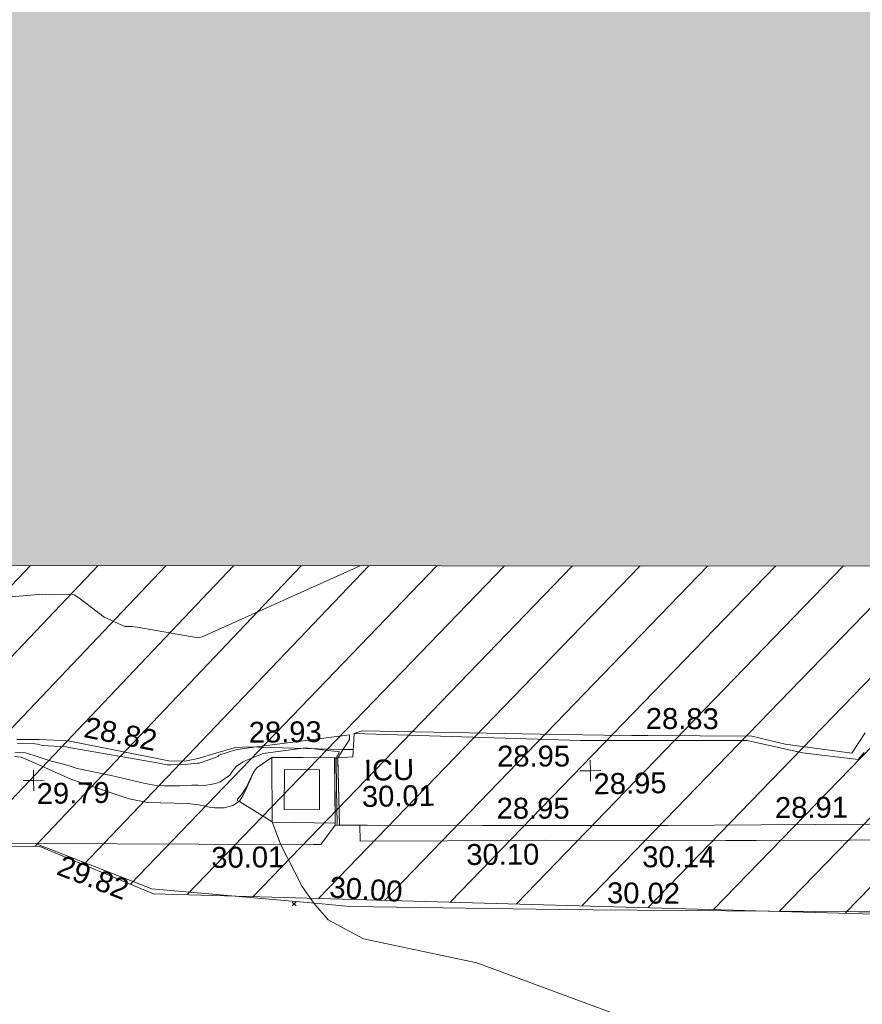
# Model space of a CAD drawing. Header units: millimetres. Extents: x -287732 to 520720, y -88450 to 287754.
# Tile 258 of 383: x 45609 to 60739, y 121378 to 139054. Entities that reach past the tile are written whole.
import ezdxf

# ---------------------------------------------------------------- set-up
doc = ezdxf.new("R2010")
doc.units = ezdxf.units.MM
doc.linetypes.add('IMPORT-HIDDEN2 _3_', pattern=[4762.5, 3175, -1587.5])
doc.linetypes.add('IMPORT-UG_ELEC_STREET LIGHTING_QLB2 _2_', pattern=[2700, 1500, -300.0000000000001, 0, -250, 150, -300.0000000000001, 0, -200])
for name, color, linetype, lineweight, true_color in [('00_UAV_CONCRETE', 9, 'Continuous', 9, 0x808080), ('00_UAV_FENCE', 7, 'Continuous', 9, 0x264c2f), ('00_UAV_LEVEL_SPOT', 7, 'Continuous', 9, 0x666666), ('00_UAV_SERV_IC', 5, 'Continuous', 9, 0x0000ff), ('00_UAV_SLOPE_BOTTOM', 30, 'Continuous', 9, 0xff7f00), ('00_UAV_SLOPE_TOP', 40, 'Continuous', 9, 0xffbf00), ('00_UAV_WALL', 7, 'Continuous', 9, 0x7c00a5), ('00_UAV_WALL_RETAINING', 7, 'Continuous', 9, 0x7c00a5), ('01_DTM_CONTOUR_MJR', 7, 'Continuous', 9, 0x7f3f00), ('01_DTM_CONTOUR_MNR', 7, 'Continuous', 9, 0xa5a552), ('12333-PUM-2D-U-0001-C01 - Rev2_REVIT IMPORT_dwg', 7, 'Continuous', 9, 0x767676), ('A_RHA_Line', 7, 'Continuous', 9, 0x00a600), ('PUM-CHAMBER EXTENTS', 6, 'IMPORT-HIDDEN2 _3_', 9, 0xff00ff), ('PUM-UNABLE TO SURVEY', 190, 'Continuous', 9, 0x7f00ff)]:
    doc.layers.add(name, color=color, linetype=linetype, lineweight=lineweight, true_color=true_color)
for name, color, linetype, lineweight in [('00_UAV_SURFACE', 7, 'Continuous', 9), ('A_RHA_Detail', 7, 'Continuous', 9), ('GEN-TEXT', 7, 'Continuous', 9)]:
    doc.layers.add(name, color=color, linetype=linetype, lineweight=lineweight)
doc.styles.add('Swis721 Lt BT_2', font='swissl.ttf', dxfattribs={"height": 375})

# ---------------------------------------------------------------- blocks, each defined once
blk = doc.blocks.new('12333-PUM-2D-U-0001-C01 - Rev2_REVIT IMPORT_dwg_UAV-2077255-Site Location Plan Proposed')
at = {"layer": '00_UAV_LEVEL_SPOT', "color": 254, "true_color": 0xcccccc, "flags": 128}
for points in [[(500.0000000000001, 0), (0, 0), (0, 500.0000000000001)], [(0, -500.0000000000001), (0, 0), (-500.0000000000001, 0)]]:
    blk.add_lwpolyline(points, dxfattribs=at)
blk = doc.blocks.new('12333-PUM-2D-U-0001-C01 - Rev2_REVIT IMPORT_dwg_MGS62954_T2_Galway_ITM_3d_Rev1-2077680-Site Location Plan Proposed')
at = {"layer": '00_UAV_CONCRETE', "color": 254, "true_color": 0xcccccc}
blk.add_line((533955477.7158691, 725679103.3780035), (533955469.7021182, 725680312.7735603), dxfattribs=at)
at = {"layer": '00_UAV_CONCRETE', "color": 254, "true_color": 0xcccccc, "flags": 128}
for points in [[(533954286.4255, 725680335.3565001), (533954268.4254999, 725679175.3565), (533955402.7435112, 725679137.2636293)], [(533950007.0885, 725678867.2965002), (533952947.4254999, 725678806.3565003), (533955001.905533, 725678763.1833246), (533955136.4254999, 725678760.3565001), (533955402.4254999, 725679105.3565001)]]:
    blk.add_lwpolyline(points, dxfattribs=at)
at = {"layer": '00_UAV_FENCE', "color": 254, "true_color": 0xcccccc, "flags": 128}
blk.add_lwpolyline([(533935206.6221311, 725679102.9128728), (533936759.0885, 725679065.2965001), (533940199.325044, 725678985.3090591), (533941189.0885001, 725678962.2965001), (533945197.682681, 725678961.5435711), (533946513.0885, 725678961.2965001), (533950007.0885, 725678867.2965002), (533950179.9217247, 725678796.7998312), (533952086.0885001, 725678019.2965002), (533955007.8099065, 725677707.5386722), (533955637.4254999, 725677640.3565), (533959398.4255, 725677518.3564999), (533960001.7125965, 725677502.8472565), (533964766.4255, 725677380.3565), (533964999.6327899, 725677378.2864738)], dxfattribs=at)
at = {"layer": '00_UAV_SERV_IC', "color": 254, "true_color": 0xcccccc, "flags": 128}
blk.add_lwpolyline([(533954490.4254999, 725679397.3565), (533954506.4255, 725680115.3565), (533955137.1833237, 725680101.3006153), (533955121.1833237, 725679383.3006153)], close=True, dxfattribs=at)
at = {"layer": '00_UAV_SLOPE_BOTTOM', "color": 254, "true_color": 0xcccccc, "flags": 128}
blk.add_lwpolyline([(533949711.8540001, 725680739.2585), (533950110.8540001, 725680731.2585), (533950628.0433614, 725680699.734577), (533950635.8540002, 725680699.2585), (533952435.854, 725680308.2585), (533952718.8540002, 725680296.2585001), (533952962.8540001, 725680344.2584999), (533953280.854, 725680429.2585), (533953611.8540001, 725680519.2585001), (533953831.8540002, 725680536.2585001), (533955553.4006817, 725680461.1391894), (533955749.8759722, 725680452.5660334)], dxfattribs=at)
at = {"layer": '00_UAV_SLOPE_TOP', "color": 254, "true_color": 0xcccccc, "flags": 128}
blk.add_lwpolyline([(533954286.4255, 725680335.3565001), (533954018.854, 725680164.2585001), (533953977.8540002, 725680115.2585002), (533953923.8540002, 725680021.2585), (533953826.8540001, 725679804.2585001), (533953751.854, 725679658.2584999), (533953691.8540001, 725679564.2585001), (533953571.8540002, 725679486.2585001), (533953410.854, 725679447.2585), (533953247.8540002, 725679449.2585001), (533953147.8540002, 725679463.2585002), (533952950.8540002, 725679510.2585), (533952763.854, 725679536.2585), (533952277.8540002, 725679556.2585001), (533952035.854, 725679569.2585001), (533951712.854, 725679641.2585), (533950858.8540002, 725679942.2585), (533950670.8540001, 725680009.2585), (533950440.8540002, 725680115.2585002), (533949982.8540001, 725680335.2585), (533949895.8064895, 725680373.9462827), (533949784.8540002, 725680423.2585), (533949663.8540001, 725680433.2585)], dxfattribs=at)
at = {"layer": '00_UAV_SURFACE', "color": 254, "true_color": 0xcccccc, "flags": 128}
blk.add_lwpolyline([(533955771.4255, 725680740.3565001), (533955916.8540002, 725680787.2585001), (533959114.8540001, 725680674.2585001), (533960248.8540002, 725680632.2585001), (533960753.2460435, 725680619.5534109), (533961042.8540002, 725680612.2585001), (533962910.854, 725680572.2584999), (533963505.8540001, 725680414.2585002), (533964699.8540002, 725680231.2585001), (533964943.8540001, 725680596.2585001)], dxfattribs=at)
at = {"layer": '00_UAV_WALL', "color": 254, "true_color": 0xcccccc, "flags": 128}
blk.add_lwpolyline([(533966321.8540001, 725678650.2585001), (533962955.8540003, 725678697.2585), (533962406.7020019, 725678707.3199679), (533959189.8540002, 725678766.2585), (533957407.9540432, 725678788.6948776), (533955846.4254999, 725678808.3565001), (533955842.6794857, 725679093.7874106), (533955976.91787, 725679089.7431718), (533958048.4969984, 725679053.1741407), (533961380.4255, 725678994.3565), (533963047.6529979, 725678975.0968974), (533965968.4254999, 725678941.3565001)], dxfattribs=at)
at = {"layer": '00_UAV_WALL_RETAINING', "color": 254, "true_color": 0xcccccc, "flags": 128}
for points in [[(533955414.4254999, 725680309.3565), (533955469.7021182, 725680312.7735604), (533955740.4254999, 725680326.3565001), (533955771.4255, 725680740.3565001), (533959830.4255, 725680543.3565), (533960013.6279891, 725680540.2326864), (533962821.4254999, 725680492.3565003), (533963814.4255, 725680256.3564999), (533964810.4255, 725680118.3565), (533964918.4050538, 725680243.6758364)], [(533954286.4255, 725680335.3565001), (533955414.4254999, 725680309.3565), (533955402.4254999, 725679105.3565001), (533955477.7158691, 725679103.3780035), (533955842.6794857, 725679093.7874106)]]:
    blk.add_lwpolyline(points, dxfattribs=at)
at = {"layer": '01_DTM_CONTOUR_MJR', "color": 254, "true_color": 0xcccccc, "flags": 128}
blk.add_lwpolyline([(533960440.0000002, 725675600.0000001), (533957902.4646474, 725676587.1917837), (533955875.8646984, 725677051.8310689), (533955243.7836159, 725677403.0224792), (533954990, 725677710.0000001), (533954791.2300162, 725678009.167614), (533954410.0000001, 725678780), (533954270.0000001, 725679180.0000002), (533953690.0000002, 725679560.0000002), (533953652.0588236, 725679567.5), (533953651.923077, 725679599.4230771), (533953733.4626275, 725679687.0931424), (533953820.7262971, 725679810.6226052), (533953917.0642202, 725680021.880734), (533953978.3027525, 725680121.8348626), (533954019.1284404, 725680161.7431192), (533954290.0000001, 725680340.0000001), (533955411.7142857, 725680312.0476192), (533955400.6363638, 725679150.6363639), (533955400.0000001, 725679110)], dxfattribs=at)
at = {"layer": '01_DTM_CONTOUR_MNR', "color": 254, "true_color": 0xcccccc, "flags": 128}
for points in [[(533955928.2178058, 725683749.236967), (533953072.8775793, 725682526.7446767), (533953000.0246473, 725682510.4997101), (533951907.7985194, 725682719.8161122), (533951819.9725847, 725682729.253167), (533951686.06034, 725682733.1077293), (533951320.8421141, 725682909.096933), (533950868.3342286, 725683260.6052773), (533950783.9438123, 725683317.6114272), (533950721.3472973, 725683331.055059), (533950414.6354167, 725683323.3333334), (533950263.6668929, 725683333.9721847), (533950217.232935, 725683338.0235249), (533944486.2819303, 725682952.6128732), (533944285.0799745, 725682953.5764557), (533944054.6860553, 725682934.558917), (533943623.7758124, 725682827.5545667), (533943236.2453067, 725682665.7636149), (533942101.9763803, 725682023.8235593), (533941795.0342467, 725681979.9657534), (533941594.2890519, 725682151.5757068), (533941504.4341809, 725682240.6029558), (533941356.0116561, 725682376.5397571), (533936014.8730016, 725684772.2997078)], [(533949725.2335696, 725680670.3608248), (533950034.6258688, 725680659.193998), (533950083.4013606, 725680650.2040818), (533950165.6886522, 725680627.0603706), (533950602.0305385, 725680589.8885616), (533950645.1884953, 725680580.6646084), (533950677.5054878, 725680570.4355874), (533952258.5422554, 725680267.5067308), (533952368.6404874, 725680244.5056529), (533952400.8790609, 725680237.6262627), (533952424.1626618, 725680235.762477), (533952470.5765291, 725680236.4252268), (533952723.3781951, 725680235.8142946), (533952939.8734978, 725680259.4939913), (533952959.0418819, 725680260.4761906), (533952977.1745594, 725680260.4546726), (533953270.0413845, 725680355.6934065), (533953313.8784757, 725680374.4969655), (533953336.1392997, 725680394.0357612), (533953631.5456383, 725680485.2489705), (533953840.8494148, 725680509.6216388), (533953875.481576, 725680520.225402), (533955685.7448109, 725680717.2283274), (533955682.8725871, 725680635.9311454), (533955470, 725680310.0000002), (533955467.4545455, 725680267.4545455), (533955478.1308412, 725679100.9345795)], [(533949671.8539281, 725680503.4943544), (533949761.2741649, 725680505.6038177), (533949861.1715637, 725680496.252075), (533950015.8150185, 725680447.445055), (533950319.9475567, 725680341.9151226), (533950500.2528238, 725680294.733189), (533950659.8734177, 725680242.9113927), (533950783.7751004, 725680203.3223807), (533951391.8402765, 725680064.544875), (533952002.3077533, 725679908.2824588), (533952201.4485666, 725679868.679848), (533952344.0000001, 725679860.0000001), (533952629.1307706, 725679854.9040837), (533952743.2022059, 725679859.1580884), (533952841.115495, 725679864.4619801), (533952954.221832, 725679860.4120592), (533953064.5652981, 725679855.6975665), (533953206.2552012, 725679879.7503467), (533953263.4126754, 725679888.147389), (533953348.2993642, 725679915.1278697), (533953523.0454851, 725680031.8190993), (533953570.3129056, 725680097.459763), (533953648.8001752, 725680193.7373879), (533953766.1635723, 725680268.1232708), (533953819.1241277, 725680293.9198623), (533953906.793503, 725680324.9781922), (533953931.8837921, 725680336.2324159), (533954131.3221018, 725680408.9903905), (533954889.7409531, 725680502.0921496), (533955501.854801, 725680419.7154567), (533955440.0000002, 725680310.0000002), (533955436.5454546, 725679750.831169), (533955439.3522959, 725679120.3238522)]]:
    blk.add_lwpolyline(points, dxfattribs=at)
at = {"xscale": 0.375, "yscale": 0.375, "zscale": 0.375}
for p in [(533950000.0000001, 725680000), (533960000.0000001, 725680000)]:
    blk.add_blockref('12333-PUM-2D-U-0001-C01 - Rev2_REVIT IMPORT_dwg_UAV-2077255-Site Location Plan Proposed', p, dxfattribs=at)
at = {"layer": '00_UAV_CONCRETE', "color": 251, "true_color": 0x666666, "insert": (533953167.0739083, 725678749.0151085), "char_height": 375, "width": 1495.902363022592, "attachment_point": 1, "rotation": 359.59336246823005, "line_spacing_factor": 1.005061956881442, "style": 'Swis721 Lt BT_2'}
blk.add_mtext('30.01', dxfattribs=at)
at = {"layer": '00_UAV_FENCE', "color": 251, "true_color": 0x666666, "char_height": 375, "width": 1495.902363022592, "attachment_point": 1, "line_spacing_factor": 1.005061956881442, "style": 'Swis721 Lt BT_2'}
for s, insert, rotation in [('29.82', (533950503.0856408, 725678660.6670959), 337.81002200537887), ('30.00', (533955296.2172816, 725678181.4305907), 355.4609831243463), ('30.02', (533960264.3571331, 725677991.4884459), 358.52737027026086)]:
    blk.add_mtext(s, dxfattribs=dict(at, insert=insert, rotation=rotation))
at = {"layer": '00_UAV_LEVEL_SPOT', "char_height": 375, "width": 1495.902363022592, "attachment_point": 1, "line_spacing_factor": 1.005061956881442, "style": 'Swis721 Lt BT_2'}
for s, insert in [('29.79', (533950051.8765643, 725679949.1441548)), ('28.95', (533960051.8765643, 725679949.1441548))]:
    blk.add_mtext(s, dxfattribs=dict(at, insert=insert))
at = {"layer": '00_UAV_SERV_IC', "color": 251, "true_color": 0x666666, "char_height": 375, "attachment_point": 1, "line_spacing_factor": 1.005061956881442, "style": 'Swis721 Lt BT_2'}
for s, insert, width in [('ICU', (533955933.7636596, 725680265.0563592), 1021.012723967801), ('30.01', (533955888.9355091, 725679794.6773583), 1495.902363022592)]:
    blk.add_mtext(s, dxfattribs=dict(at, insert=insert, width=width))
at = {"layer": '00_UAV_SLOPE_BOTTOM', "color": 251, "true_color": 0x666666, "char_height": 375, "width": 1495.902363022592, "attachment_point": 1, "line_spacing_factor": 1.005061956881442, "style": 'Swis721 Lt BT_2'}
for s, insert, rotation in [('28.82', (533950976.9547058, 725681131.0270975), 347.81287735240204), ('28.93', (533953878.1026272, 725680983.6940185), 359.59841418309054)]:
    blk.add_mtext(s, dxfattribs=dict(at, insert=insert, rotation=rotation))
at = {"layer": '00_UAV_SURFACE', "color": 251, "true_color": 0x666666, "insert": (533961014.3273335, 725681109.0316277), "char_height": 375, "width": 1495.902363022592, "attachment_point": 1, "rotation": 358.71051224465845, "line_spacing_factor": 1.005061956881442, "style": 'Swis721 Lt BT_2'}
blk.add_mtext('28.83', dxfattribs=at)
at = {"layer": '00_UAV_WALL', "color": 251, "true_color": 0x666666, "char_height": 375, "width": 1495.902363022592, "attachment_point": 1, "line_spacing_factor": 1.005061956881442, "style": 'Swis721 Lt BT_2'}
for s, insert, rotation in [('28.95', (533958307.1988488, 725679543.9141097), 358.9886780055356), ('28.91', (533963303.3567674, 725679467.4056894), 359.3381557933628), ('30.10', (533957747.654609, 725678721.6459857), 359.2786116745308), ('30.14', (533960906.7406698, 725678625.8890954), 358.95035408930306)]:
    blk.add_mtext(s, dxfattribs=dict(at, insert=insert, rotation=rotation))
at = {"layer": '00_UAV_WALL_RETAINING', "color": 251, "true_color": 0x666666, "insert": (533958332.1369548, 725680479.3714815), "char_height": 375, "width": 1495.902363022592, "attachment_point": 1, "rotation": 359.0231355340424, "line_spacing_factor": 1.005061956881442, "style": 'Swis721 Lt BT_2'}
blk.add_mtext('28.95', dxfattribs=at)
blk = doc.blocks.new('12333-PUM-2D-U-0001-C01 - Rev2_REVIT IMPORT_dwg-1620468-Site Location Plan Proposed')
at = {"layer": 'PUM-CHAMBER EXTENTS', "true_color": 0xfff4d4}
h = blk.add_hatch(dxfattribs=at)
h.set_pattern_fill('FP_14', style=0, pattern_type=2)
h.set_pattern_definition([(45, (-533641079.65, -725615854.3560001), (-618.7184335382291, 618.7184335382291), [])])
h.paths.add_polyline_path([(351699.7223387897, 60394.56140982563), (351708.9931529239, 60906.25732130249), (352393.2163071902, 60898.13015708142), (353041.6677554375, 66223.39089351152), (353206.9931679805, 73966.25732118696), (353982.8594361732, 73952.71452510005), (354317.3501528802, 76699.64382133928), (358888.3501528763, 76111.64382135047), (361222.350152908, 86809.64382132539), (361563.3501529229, 88895.64382133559), (363078.3501529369, 90435.64382137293), (363904.3501529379, 101867.6438212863), (365385.1266995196, 110525.3932341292), (365230.9820148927, 110551.7047199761), (365498.4008083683, 111226.8875165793), (365470.0968050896, 111952.5482150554), (365624.7061381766, 111926.1574136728), (366051.3501529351, 114420.6438213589), (364898.3501528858, 114331.6438213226), (360524.3501529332, 111561.643821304), (356416.7002318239, 111258.678218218), (357929.2858412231, 111182.0907012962), (360544.5530249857, 111349.5624075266), (360546.5568067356, 111049.5690885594), (355314.0187962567, 111014.6190039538), (355309.6134037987, 111177.0234435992), (355277.3501528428, 111174.6438213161), (352644.3501529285, 114141.6438213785), (338239.8330883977, 112460.2766464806), (329804.3501528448, 111555.6438213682), (319532.3501528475, 110592.6438213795), (310517.3501528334, 109863.6438213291), (302620.3501528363, 109581.6438213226), (295825.3501529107, 109566.6438213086), (279813.350152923, 106549.6438213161), (276140.8366145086, 103581.1872824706), (276061.814112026, 103425.8629484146), (271406.8224872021, 105468.1551963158), (271509.3894614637, 105701.9358727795), (267649.3501529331, 107463.6438213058), (260223.350152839, 100640.6438213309), (259796.3501529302, 72682.64382134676), (269496.3501528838, 64316.64382130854), (273776.3501529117, 63665.64382135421), (309011.3501528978, 62955.64382139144), (311037.3501528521, 62074.6438213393), (338250.4136490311, 60841.37633496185), (351699.5658924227, 60394.56660730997)])
h.paths.add_polyline_path([(268358.9909750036, 65556.86419187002), (264596.4920611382, 69167.41490751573), (264804.2082447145, 69383.87273540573), (266581.5988270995, 67470.36930634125), (268566.7072650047, 65773.32227584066), (268393.5501527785, 65592.87780161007)])
h.paths.add_polyline_path([(332379.8871528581, 67575.85382149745), (302320.8871528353, 68122.85382142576), (302332.4158496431, 68783.33241919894), (280169.8095181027, 69186.63780598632), (280330.3604934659, 78384.59702432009), (275960.0958838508, 78464.13017966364), (276108.0612945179, 86595.19465455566), (280450.151176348, 86519.40319374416), (280756.2778082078, 103341.6855813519), (302910.5740271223, 102938.5317815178), (302920.972094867, 103534.2366836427), (310787.9439886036, 103391.077438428), (310815.0515439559, 104880.7045066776), (318228.828162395, 104745.7919744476), (318301.0448391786, 108714.2766025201), (322633.8020448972, 108635.4310593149), (322539.6341878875, 103240.5581443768), (349750.1643799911, 102745.3933022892), (349310.9351529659, 74176.4228213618), (332506.0083566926, 74506.52523825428), (332420.0679097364, 69783.88557772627)])
h.paths.add_polyline_path([(262373.7501529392, 72788.24382127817), (262335.6501529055, 75226.64382126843), (265345.5501529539, 75226.64382127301), (265383.6501528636, 72864.44382129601), (265304.282726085, 72862.43451935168)])
h.paths.add_polyline_path([(261383.1501529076, 75912.44382133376), (261459.3501528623, 80789.24382130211), (267517.2501529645, 80713.04382131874), (267441.0501529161, 75836.24382126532), (261504.349508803, 75910.91930113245)])
h.paths.add_polyline_path([(302573.8228673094, 78329.5292630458), (302592.4407276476, 78963.90062831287), (306343.567266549, 78898.43991812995), (306598.9518629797, 91613.856582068), (302817.47857218, 91689.80612071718), (302824.7189976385, 92271.11380375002), (296640.3411529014, 92395.32482125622), (296360.3411528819, 78454.32482147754), (302538.3452618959, 78330.24181806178)])
h.paths.add_polyline_path([(261840.3501529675, 80865.44382132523), (261687.9501528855, 92981.24382128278), (264050.1501528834, 92981.2438213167), (264202.5501529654, 80865.44382135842), (262112.9041611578, 80865.44382132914)])
h.paths.add_polyline_path([(274664.4282881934, 104261.9875886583), (272430.0401462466, 105281.7542374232), (273799.1437452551, 104582.3695657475), (274486.1144024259, 104328.01044291)])
h.paths.add_polyline_path([(315481.3501528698, 115683.6438212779), (326437.1652111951, 116343.5766866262), (364189.3501528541, 120948.6438212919), (366744.3501529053, 124721.6438213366), (363517.3501528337, 126053.6438213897), (359872.3501529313, 126432.6438213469), (352849.3501528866, 126181.6438212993), (339104.3501528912, 124625.6438213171), (335451.3501528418, 124514.6438212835), (325145.3501528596, 123235.643821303), (319635.3501528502, 122976.6438213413), (314446.3501528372, 122493.6438213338), (313566.3501528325, 118980.6438212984), (313763.6326656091, 118640.9882366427)])
h.paths.add_polyline_path([(322305.0501529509, 119194.0438212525), (322152.6501528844, 121403.8438213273), (326724.6501528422, 121784.8438212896), (326877.0501529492, 119498.8438213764), (323355.1979920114, 119264.0536772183)])
h.paths.add_polyline_path([(328629.650152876, 120870.4438213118), (328477.2501528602, 122089.6438212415), (329810.7501529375, 122242.0438213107), (329963.150152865, 121022.843821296), (328841.381541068, 120894.6416942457)])
h.paths.add_polyline_path([(317352.0501529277, 121480.0438213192), (317352.0501529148, 121861.0438213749), (317618.7501529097, 121856.3885555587), (317618.7501529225, 121480.0438212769), (317362.3608134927, 121480.0438213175)])
h.paths.add_polyline_path([(331601.450152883, 122089.6438213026), (331144.2501529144, 122242.0438212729), (331258.5501528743, 122623.0438212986), (331715.7501528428, 122470.6438213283), (331644.5503212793, 122233.3110493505)])
at = {"layer": 'GEN-TEXT', "color": 253, "true_color": 0xaaaaaa}
for p, q in [((313523.9948137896, 61811.28848227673), (313594.7054919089, 61881.99916039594)), ((313594.7054919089, 61811.28848227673), (313523.9948137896, 61881.99916039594))]:
    blk.add_line(p, q, dxfattribs=at)
at = {"layer": 'PUM-UNABLE TO SURVEY', "color": 7, "true_color": 0xfff4d4, "flags": 128}
blk.add_lwpolyline([(351699.7223387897, 60394.56140982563), (337339.3501528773, 60871.64382135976), (311037.3501528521, 62074.6438213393), (309011.3501528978, 62955.64382139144), (273776.3501529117, 63665.64382135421), (269496.3501528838, 64316.64382130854), (259796.3501529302, 72682.64382134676), (260223.350152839, 100640.6438213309), (267649.350152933, 107463.6438213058), (271509.3894614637, 105701.9358727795)], dxfattribs=at)
blk.add_blockref('12333-PUM-2D-U-0001-C01 - Rev2_REVIT IMPORT_dwg_MGS62954_T2_Galway_ITM_3d_Rev1-2077680-Site Location Plan Proposed', (-533641079.6498471, -725615854.3561786))

msp = doc.modelspace()

# ---------------------------------------------------------------- hatches: boundary and pattern name
at = {"layer": 'A_RHA_Detail', "true_color": 0xc0c0c0}
h = msp.add_hatch(color=9, dxfattribs=at)
h.paths.add_polyline_path([(-80880.60083809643, -68502.79057078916), (-80400.865924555, -68483.41509113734), (-80400.865924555, -62984.64684185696), (-24474.85765177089, -63009.32043784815), (-24456.14471271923, -50840.30023858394), (-36622.55041039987, -50831.65104353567), (-36622.55041039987, -44228.57792613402), (-50959.0526582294, -44218.38599194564), (-50959.0526582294, -42573.78171514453), (-54563.9325804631, -42571.21897729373), (-54565.69773352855, -45054.17447474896), (-92408.82109321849, -45027.27149621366), (-92411.78875845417, -49201.74309222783), (-100061.9988811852, -49201.74309222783), (-100052.2214449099, -64852.82557838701), (-86120.90825229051, -64852.82557838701), (-86092.1662649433, -62957.90041523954), (-84861.10047608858, -62957.90041523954), (-84854.79052929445, -68240.109737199), (-80870.60226892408, -68240.10973722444)])
h.paths.add_polyline_path([(-137238.9269902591, -68461.9384092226), (-132719.7426408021, -68433.0633692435), (-132847.0731201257, -62850.04282283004), (-130454.6837966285, -62916.63108078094), (-130498.2830220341, -61355.85393642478), (-117581.136331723, -61423.42893438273), (-117492.3908565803, -49183.91309190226), (-125136.5200282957, -49178.47881952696), (-125133.572703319, -45032.61887136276), (-163007.1824077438, -45005.6942194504), (-163007.1824076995, -44090.2963411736), (-163123.8521269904, -44090.21339942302), (-163122.6389897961, -42383.75184302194), (-166563.8543419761, -42383.75184298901), (-166565.034908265, -44044.39824208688), (-193158.4656786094, -44025.49275805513), (-193195.152889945, -62863.65652504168), (-137269.7106414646, -62916.63108078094), (-137254.3708868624, -65679.90523788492)])
h.paths.add_polyline_path([(120310.9497607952, -32334.28230164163), (120312.4652266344, -31610.73011961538), (133451.2244789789, -31638.24899384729), (133469.2230092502, -19717.98315780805), (121295.7536929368, -19692.48606430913), (121319.8434528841, -8190.941560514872), (112277.0825930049, -8172.001674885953), (112263.1770823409, -14811.1234547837), (78285.85310969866, -14739.95861438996), (78292.82277619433, -8167.077575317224), (75241.99098605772, -8160.673431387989), (69355.76844233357, -8152.931592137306), (69353.6659720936, -9156.74635762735), (68372.60878945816, -9154.691552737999), (68372.60878945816, -13705.52853215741), (69333.7233474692, -13707.54156770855), (69325.07112547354, -16249.53369228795), (66623.4489111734, -16249.53369228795), (66619.79243935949, -17995.29925530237), (65989.07757494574, -17995.2992552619), (65985.44262772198, -19730.78799483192), (57152.23993377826, -19712.28702421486), (57127.42535098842, -31559.89463417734), (70277.87165424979, -31587.43801817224), (70277.87165431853, -32271.7414715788), (78263.96947909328, -32285.12944888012), (78266.62661740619, -31019.79372153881), (112335.8856506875, -31091.15111860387), (112335.8856506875, -32317.57330553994), (119781.4233959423, -32333.17321913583)])
h.paths.add_polyline_path([(7503.717409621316, -1791.439263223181), (15482.43097392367, -674.0213231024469), (15484.0826588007, 148.1327206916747), (56188.28042539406, 205.5276654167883), (56155.84326007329, 14338.3166313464), (18016.62665935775, 14236.48149539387), (17967.9025208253, 34313.18372071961), (21727.10644863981, 34324.0692624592), (21708.90974962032, 40608.10218321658), (18009.66447159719, 40608.10218321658), (17995.54603706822, 45483.75063442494), (9770.084204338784, 45420.6329473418), (3966.213879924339, 45446.76585222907), (3984.771235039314, 14176.56786832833), (1023.062455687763, 14176.56786837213), (-276.5134647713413, 14190.52623461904), (-231.6790044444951, 5968.135265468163), (-226.4491536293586, 193.7444677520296), (553.0869992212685, 183.4716499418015), (7477.609307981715, 143.2867586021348), (7488.638446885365, -674.0213231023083)])
h.paths.add_polyline_path([(77755.59663317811, 53.47451145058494), (77729.51881611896, 1699.844979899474), (94464.47132486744, 1659.976083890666), (94606.37913471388, 17991.390236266), (88810.4190114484, 18015.03260816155), (88799.89418497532, 14436.74271609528), (69413.88950349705, 14457.8773889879), (69377.35724448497, 99.62816357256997), (75241.99098605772, 67.32134432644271)])
h.paths.add_polyline_path([(61252.12079701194, 46453.95617366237), (105774.7348988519, 46472.68783506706), (105768.2642198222, 61852.61234306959), (92285.13876309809, 61852.61234306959), (92308.59670399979, 65784.30757140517), (96107.4668000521, 65767.60445243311), (96059.68081117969, 75209.20847378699), (101084.8427276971, 75071.88872764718), (104988.0046543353, 74765.36560406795), (108403.6894220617, 74363.8408943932), (112009.2703903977, 73787.25420861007), (115645.3524815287, 73049.69667206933), (116890.8108051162, 72761.69136252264), (120208.9929833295, 71893.18353872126), (120865.241739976, 71703.68484519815), (124135.6329506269, 70669.67317906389), (127435.6253142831, 69480.50055823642), (127820.4368670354, 69394.93141813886), (128274.3081769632, 69331.69585753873), (128731.8791144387, 69306.66104516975), (129189.9401488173, 69320.00258290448), (129645.2782985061, 69371.62688826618), (130094.6997111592, 69461.17185603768), (130535.0520071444, 69588.00939074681), (130963.246434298, 69751.24981927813), (131376.2795165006, 69949.74812590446), (131771.2541232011, 70182.11198903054), (132162.5575600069, 70460.5404660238), (132496.0921583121, 70741.69081113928), (132820.871367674, 71064.98072578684), (133117.4593294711, 71414.31364272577), (133383.77568926, 71787.23923950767), (133616.5473239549, 72178.5372844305), (133817.1647262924, 72590.54524898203), (133982.6025969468, 73017.89547513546), (134111.7005086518, 73457.59040801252), (134203.5529320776, 73906.54590458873), (134257.5155883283, 74361.61286216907), (134272.5462649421, 74819.5993153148), (134250.5259875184, 75277.29281745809), (134189.6227572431, 75731.48297747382), (134090.9274700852, 76178.98397757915), (133955.1324028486, 76616.65691993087), (133783.1900598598, 77041.43184345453), (133576.3064937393, 77450.32925647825), (133335.932843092, 77840.48103920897), (133063.7551572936, 78209.15055532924), (132761.6825665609, 78553.75185442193), (132431.8338935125, 78871.8678050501), (132076.5227905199, 79161.26705197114), (131698.2415080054, 79419.91966861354), (131299.6434187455, 79646.01139197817), (131093.5942456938, 79746.34209763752), (132146.0467355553, 83110.22226145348), (122787.7632953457, 86282.54285518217), (121604.3555412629, 82800.3591886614), (117095.9864227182, 83870.84033785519), (116841.9598400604, 83526.35449572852), (116120.5435466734, 91221.93611972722), (110237.7341284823, 91274.27491021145), (110194.3680786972, 90435.39030214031), (104988.0046543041, 90486.49901390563), (104973.2761846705, 94309.82427956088), (103746.1314668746, 94309.8242795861), (103839.9937121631, 122852.1474271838), (96365.09202306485, 122931.9599470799), (96350.3400238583, 123952.4168585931), (104555.5505249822, 123902.1925226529), (104607.3234458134, 120248.5396156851), (125502.5015002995, 120134.1933400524), (125662.0200253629, 137657.3796882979), (114479.5865733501, 137699.2256881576), (114382.306264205, 129149.9458158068), (104644.159003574, 129187.9975073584), (104577.9931702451, 126217.3903144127), (101184.4926406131, 126159.1566967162), (101264.6166812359, 135959.2655565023), (89967.23178808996, 135988.8856164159), (89927.63362986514, 125823.6463181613), (93630.53562302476, 125840.7948842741), (93580.65688892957, 122931.9599470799), (88697.38835376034, 122904.7310126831), (88679.3898954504, 95739.09143775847), (86378.25848996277, 95739.09143775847), (86378.18187189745, 96178.1008337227), (83279.50743284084, 96200.92083327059), (83273.62493422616, 95735.74732133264), (70169.67509619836, 95733.22421950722), (70166.26842742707, 96272.07409347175), (66674.99731294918, 96257.14073655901), (66654.74538556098, 95755.71092136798), (65784.77231079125, 95755.71092136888), (65887.65094984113, 117470.630565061), (53473.3427162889, 117487.9046429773), (53434.44066309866, 98570.46349063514), (40649.41626916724, 98570.46349063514), (40610.16711559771, 94406.01479078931), (38853.82372868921, 94410.36303440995), (38848.65589191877, 89463.65332729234), (40612.46601912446, 89518.45976927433), (40665.38257362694, 86257.73741128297), (38372.19584460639, 86305.72309285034), (38369.79374539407, 76901.0507917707), (50937.9512507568, 76944.40198294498), (50922.88567286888, 74598.78180889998), (56484.9061132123, 74588.85093771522), (56484.9061132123, 75194.85181995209), (92465.4037153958, 75233.0258166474), (92645.92783662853, 71766.64845094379), (89810.55521366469, 69362.83965827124), (85313.16173974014, 69360.94750420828), (85313.16173974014, 66907.4050808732), (75210.14498263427, 66903.15451589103), (75210.14498263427, 63815.70944550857), (70819.40014309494, 63815.70999200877), (70819.21601505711, 64253.35708059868), (69456.83415683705, 64253.35708059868), (69455.7195737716, 66901.99623166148), (61303.32856759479, 66898.5668068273), (61304.56054988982, 63970.32021231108), (70500.41048208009, 63970.32021219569), (70500.4088543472, 61852.59006207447), (61245.6438848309, 61848.69637488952), (61252.03558504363, 46656.49344428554)])
h.paths.add_polyline_path([(-17153.16561239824, 48569.32684293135), (-17153.16561224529, 60770.38083685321), (-29362.88357759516, 60774.70428694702), (-29362.88357759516, 67399.20394580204), (-43507.24466814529, 67405.01911303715), (-43488.5313307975, 69093.07334175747), (-45766.41866231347, 69109.32868388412), (-45794.3462003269, 67405.01911303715), (-47272.11273194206, 67404.2124544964), (-47272.44887633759, 66454.91798908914), (-86004.56386332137, 66468.63299519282), (-86006.66970787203, 60521.58362721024), (-92662.87722510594, 60521.58362721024), (-92665.2138765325, 50184.35611932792), (-79752.0168396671, 50179.78309939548), (-79752.016597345, 48591.4932381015), (-17157.7163123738, 48569.32845417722)])
h.paths.add_polyline_path([(-201056.4185878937, 48628.75479108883), (-138377.9751621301, 48634.64535779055), (-138377.9751621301, 50133.28201003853), (-125467.710581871, 50134.49626164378), (-125468.6909603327, 60566.1903686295), (-132186.8595614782, 60565.86652591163), (-132187.4203588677, 66533.0197876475), (-170643.3098734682, 66805.61809689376), (-170643.3098732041, 67738.78475848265), (-200340.0100486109, 67488.93693764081), (-200348.7171487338, 60827.78025104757), (-201057.5650552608, 60827.71357558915), (-201056.6510294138, 51102.04313372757)])
h.paths.add_polyline_path([(-240051.5126725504, 54769.19491160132), (-239444.490259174, 54811.10754483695), (-239186.5396223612, 54841.92927608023), (-238764.8191577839, 54940.98166103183), (-238382.4735933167, 55122.46891388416), (-237990.3402229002, 55354.87497234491), (-237269.2031023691, 55936.21515020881), (-237032.4836384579, 56225.56611516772), (-236793.0039602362, 56569.31473944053), (-236554.5880578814, 57004.26389721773), (-236432.7219585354, 57267.46508908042), (-236300.081527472, 57753.26238983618), (-236250.7285154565, 58017.17885684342), (-236235.6490609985, 58516.21786804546), (-236233.2538429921, 58987.85640053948), (-236213.7029795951, 59823.48083769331), (-236363.8287855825, 59820.86038205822), (-236634.0279869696, 60698.06075827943), (-236391.9547756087, 61432.19726339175), (-236225.4740089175, 61435.10319600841), (-236201.6036569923, 62637.68779596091), (-232563.5271750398, 62639.28734435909), (-232563.5271750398, 63049.03842404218), (-232732.1945866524, 63049.15302218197), (-232860.1521277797, 63457.95890274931), (-232731.606808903, 63914.24862697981), (-232560.8209656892, 63914.24862697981), (-232515.1276847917, 70598.00033009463), (-240628.6947849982, 70598.85496273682), (-240629.7923196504, 72350.98321577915), (-246412.6011212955, 72347.36085933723), (-246412.6011212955, 70616.45923936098), (-254449.5805725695, 70618.60952619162), (-254454.637144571, 70754.06491720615), (-254469.7140363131, 73191.66276250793), (-263883.2532625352, 73267.83063688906), (-263902.4181505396, 68260.74348553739), (-263714.8217520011, 68259.82096572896), (-263552.9672900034, 67819.65434396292), (-263719.0883117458, 67392.2068408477), (-263913.6298699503, 67392.20684284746), (-263956.7001913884, 58633.76423459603), (-260181.1963171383, 58611.22607638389), (-260192.3146983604, 56354.25111579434), (-257184.684388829, 56339.46086021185), (-257213.4419957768, 57092.93866021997), (-257338.5163846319, 57093.27331223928), (-257471.0109294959, 57531.74572308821), (-257338.5163845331, 58062.22513696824), (-257203.4956297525, 58064.06881289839), (-257173.5751889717, 58598.54056692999), (-256478.2273617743, 58575.27357994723), (-256478.2273617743, 58788.51859473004), (-256013.0091299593, 58911.92701534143), (-255397.0786664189, 58780.99767617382), (-255397.0786664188, 58595.982422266), (-243809.885361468, 58585.92793201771), (-243805.3570672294, 58352.04527760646), (-243740.939469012, 57884.52572680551), (-243619.0830608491, 57421.84877545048), (-243424.3877545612, 56943.65915412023), (-243247.1437899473, 56608.24157713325), (-243003.0710579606, 56249.99021479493), (-242732.2093200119, 55932.75703082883), (-242371.7230178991, 55603.12658811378), (-242141.255125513, 55424.88676767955), (-241804.9643037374, 55216.88439822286), (-241529.4640827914, 55077.02869055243), (-241100.6275144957, 54917.18295003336), (-240836.2134980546, 54840.82833176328), (-240453.4486195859, 54788.60784130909), (-240218.9578693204, 54777.28227442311)])
h.paths.add_polyline_path([(40276.69022552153, 59895.36417752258), (40328.62676029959, 69196.9439153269), (36588.99968785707, 69217.8245910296), (36619.46637569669, 74674.25962428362), (32264.36460078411, 74687.02318924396), (32233.48293867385, 69156.26826306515), (11916.69390495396, 69269.70959686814), (11966.66200111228, 78218.75165974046), (29087.509017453, 78123.15526808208), (29143.44567205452, 88141.1370047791), (15719.348796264, 88216.09212953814), (15732.60379610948, 90589.9978889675), (4594.294101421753, 90652.19003489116), (4525.129359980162, 78265.12250449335), (10096.76365553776, 78234.01258731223), (10077.43887221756, 74773.03821910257), (4547.641142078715, 74803.91453678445), (4465.579974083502, 60107.1600234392), (19125.89094760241, 60025.30234268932), (19139.86249374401, 62527.53804644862), (31738.59196305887, 62457.19146404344), (31724.55430858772, 59943.11609815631), (38369.79364225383, 59906.01157293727)])
h.paths.add_polyline_path([(-246083.0241259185, 72334.29150213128), (-246083.0594797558, 72334.30275087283), (-246208.2905500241, 72334.29150213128)])
h.paths.add_polyline_path([(-114575.3004830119, 112178.0758695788), (-114575.3246435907, 112178.0758695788), (-114707.2752166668, 115801.5811617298)])
h.paths.add_polyline_path([(-154699.9178765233, 101760.4080976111), (-114382.050333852, 101776.0542914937), (-114382.050333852, 106926.9360164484), (-113755.641395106, 106927.1792101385), (-113757.5507412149, 111847.2721531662), (-114431.6837526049, 111847.2721531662), (-114431.8097758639, 112178.0758695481), (-114575.3004830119, 112178.0758695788), (-114578.9984943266, 121707.2390833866), (-123056.9849702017, 121707.2390833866), (-123068.8201032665, 156452.7036899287), (-119381.2340625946, 156454.1348067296), (-119381.2340625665, 160165.8597952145), (-115501.031452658, 160167.3662801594), (-115503.3750945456, 166206.5793118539), (-132411.7987151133, 166599.6604729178), (-132411.8243278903, 166665.6603411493), (-135275.0124468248, 166664.5490317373), (-135275.0124468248, 166628.1883101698), (-135911.3205076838, 166628.1944502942), (-135911.3479256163, 166352.1604668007), (-152521.1633846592, 166345.7146753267), (-152518.3680955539, 159142.6836790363), (-150699.3133726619, 159117.9265656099), (-150758.5477087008, 122560.691203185), (-151059.2005266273, 122560.691203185), (-151061.0981347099, 121302.4374932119), (-154138.3148337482, 121372.6012653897), (-154138.3148337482, 121865.1834517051), (-154704.3888425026, 121867.2611370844), (-154688.5451973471, 119352.3937021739), (-154745.5933227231, 119352.3715636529), (-154745.5763474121, 118722.1532660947), (-160794.1544526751, 118748.7442832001), (-160794.1544526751, 119410.5425977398), (-163852.1622693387, 119422.408321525), (-163855.0715294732, 118762.2003111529), (-167568.6765459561, 118778.5256058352), (-166634.6619849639, 124395.1277019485), (-166930.050559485, 124500.0918161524), (-167568.6765459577, 124707.6250903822), (-168028.2173235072, 124841.3808647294), (-168630.5006276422, 124991.3056740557), (-169238.2056069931, 125117.4693074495), (-169850.3952285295, 125219.6772876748), (-170466.1255403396, 125297.7720169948), (-171089.11025998, 125351.8553033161), (-171704.4065937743, 125381.1774255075), (-172325.0479971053, 125386.3595015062), (-172782.2248668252, 125374.5832362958), (-173401.7764235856, 125337.4554476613), (-174109.844898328, 125263.4341236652), (-174634.1213722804, 125190.4100126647), (-175245.0145766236, 125080.719099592), (-176047.1958093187, 124895.7675260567), (-176665.4852587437, 124724.7228134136), (-177045.3001228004, 124609.1129151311), (-177631.5127792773, 124405.2077276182), (-176665.4852586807, 118818.5158794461), (-177558.9402083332, 118822.4435768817), (-177662.2853368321, 125263.4341236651), (-176365.3912351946, 126542.9270807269), (-159462.2970490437, 126319.910391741), (-157057.7396790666, 128609.0850976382), (-157060.6673204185, 136153.1661957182), (-158638.8016610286, 137740.2441626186), (-159352.3735831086, 137740.2441626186), (-161634.4140634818, 140201.1078539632), (-168727.9404945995, 140256.8191146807), (-171035.0401161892, 137942.8847305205), (-174184.1459014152, 137942.8847305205), (-176460.1167434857, 140292.2858551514), (-177341.6856934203, 140292.2858551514), (-177341.7113613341, 140358.4281613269), (-183428.5803825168, 140356.0660244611), (-185921.6385985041, 137917.4639994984), (-185921.6385985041, 131757.3091155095), (-186906.8767412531, 131756.9267733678), (-187725.3914540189, 130809.9989183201), (-187724.058890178, 127376.1828148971), (-186481.0281350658, 126304.5577463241), (-186479.4846754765, 122327.2959175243), (-185176.2828158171, 121059.4673825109), (-180304.1129154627, 121059.4673824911), (-180304.1136492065, 118802.0484409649), (-193555.3706955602, 118802.0484409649), (-193555.368699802, 133117.8341649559), (-192593.6442938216, 133118.2073819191), (-192593.6442938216, 134200.8158367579), (-192224.6284783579, 134200.9592041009), (-192225.5653014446, 136615.0101267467), (-192595.0012460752, 136615.0101267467), (-192595.4357332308, 137734.4745165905), (-193589.2709668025, 137734.4746851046), (-193589.2685988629, 147474.570583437), (-193163.2062206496, 147492.8644732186), (-192765.7252967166, 147531.087133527), (-192359.9383250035, 147589.5931622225), (-192199.8207947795, 147616.5827294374), (-191882.7548926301, 147682.9245600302), (-191568.5380070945, 147761.6632019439), (-191257.654638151, 147852.677242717), (-190828.6072909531, 148002.2045655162), (-190647.7999969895, 148070.9514233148), (-190349.7690789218, 148197.8750094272), (-190056.9509284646, 148336.4013817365), (-189769.797051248, 148486.3169427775), (-189405.3590254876, 148698.0567944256), (-189132.906026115, 148873.2749095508), (-188867.542109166, 149059.0543929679), (-188609.6764469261, 149255.1087866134), (-188354.9814055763, 149465.3525772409), (-188079.6339208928, 149713.879248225), (-187884.9836199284, 149901.8220103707), (-187545.928247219, 150265.8040604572), (-187446.29984479, 150378.3960832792), (-187241.3270201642, 150629.2310214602), (-187046.3599558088, 150887.9197697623), (-186861.6992771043, 151154.0634500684), (-186546.1373636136, 151669.829875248), (-186524.4196769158, 151707.0632450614), (-163675.2898318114, 151669.829875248), (-163687.5843045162, 148134.07679455), (-157303.6541541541, 148136.492106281), (-157303.6541541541, 155759.91501608), (-157557.4317586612, 155765.0384228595), (-157555.9168973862, 166678.0466575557), (-187009.2021991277, 166699.7464767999), (-187013.0952111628, 162054.4009359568), (-188707.17754695, 162044.5925187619), (-188705.9961892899, 155021.5333641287), (-188737.9999316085, 154650.5326604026), (-188799.0133969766, 154283.1866125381), (-188857.2045401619, 154035.4341107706), (-188966.1106131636, 153679.3368924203), (-189102.6200311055, 153332.8820747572), (-189265.8911675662, 152998.2056672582), (-189454.9174011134, 152677.371060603), (-189645.2484685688, 152421.3220123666), (-189916.9563410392, 152104.2450531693), (-190212.7041973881, 151809.4634871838), (-190530.6686598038, 151538.7947471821), (-190868.8893671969, 151293.9075915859), (-191225.281078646, 151076.3118324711), (-191597.6465194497, 150887.3490191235), (-192092.8415776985, 150682.5621956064), (-192519.2468154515, 150561.8451365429), (-192903.8930791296, 150482.240889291), (-193187.215491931, 150440.8868273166), (-193594.1866364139, 150407.1257787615), (-193594.5952989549, 151459.9895227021), (-205369.2399268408, 151455.4201247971), (-205354.4523517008, 113350.0822379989), (-207187.1580384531, 113349.3710182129), (-207184.3024929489, 105991.0636522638), (-205312.8748221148, 105991.1901500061), (-205311.2362476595, 101769.6553082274), (-175488.6451201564, 101781.2285901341), (-175488.6451201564, 110889.6985621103), (-154703.4627663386, 110897.5679794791), (-154700.2792295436, 102691.5597281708)])
h.paths.add_polyline_path([(193735.9435693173, 113047.8274774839), (208865.0938716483, 114991.0266430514), (208976.1154123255, 114126.6471160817), (216447.8967332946, 115086.3281915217), (216038.7305308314, 118271.9702413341), (232648.5073383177, 120405.3421626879), (233425.993615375, 114352.0734369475), (240632.2017567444, 115277.6440988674), (239854.8412683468, 121329.9334727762), (256406.8682407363, 123455.8879629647), (257091.7572256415, 118089.1198988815), (264572.2871227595, 119040.8180953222), (261877.8350555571, 138524.7609215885), (259178.7147038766, 138221.6086035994), (259197.3483655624, 137439.0084132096), (254686.1480587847, 136897.0007612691), (255412.6810205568, 131314.8303176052), (240852.7447969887, 129522.4514056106), (239771.0426543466, 137918.8519126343), (240649.5822431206, 138010.1984551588), (240062.3063116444, 142776.6750342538), (239165.7694642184, 142685.0143484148), (237630.9646614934, 151018.3171732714), (266172.8791088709, 154560.7889781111), (271297.1876944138, 142612.4006970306), (276531.7397502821, 144861.098714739), (274941.5029779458, 148527.9037281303), (302074.5307653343, 160134.9084326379), (300215.9323773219, 164320.1841173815), (301528.1613272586, 164907.0997989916), (300405.1237791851, 167477.8916353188), (299016.6944531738, 166945.7181824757), (295626.7488506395, 174518.754428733), (294333.0289184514, 177537.1551681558), (287288.8475947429, 174518.754428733), (289427.6893504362, 169661.0163463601), (272956.7816584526, 162557.1203578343), (271943.2187787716, 164897.4305293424), (267016.3118217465, 162764.0369715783), (268502.3094164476, 159357.0430143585), (265200.4029574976, 157946.4096681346), (226856.416695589, 153146.7821792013), (227510.3041274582, 148852.0205334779), (228280.9873165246, 141179.0007483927), (227302.3544112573, 141050.281300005), (227895.3788235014, 136433.1758633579), (228748.5501749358, 136523.8855003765), (229602.3077302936, 128023.7667641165), (217691.2359889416, 126493.8999679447), (217642.3600127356, 126874.433267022), (215138.5007311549, 126552.8357430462), (215194.9980427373, 126112.965074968), (215015.6132226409, 126089.924757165), (214840.9672575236, 127449.66446064), (192258.7012018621, 124549.1816390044), (193486.3576426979, 114991.0266430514)])
h.paths.add_polyline_path([(-78076.24187439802, 117605.5188722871), (-78076.23951902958, 117610.0871211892), (-78070.318122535, 129485.7330792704), (-74723.15926543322, 129478.385255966), (-74723.15926543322, 125435.7860624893), (-48015.64546086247, 125380.0246061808), (-47996.55031653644, 135872.5822179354), (-61198.15919578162, 135901.5630078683), (-74714.72264144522, 135923.5088764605), (-74723.6287602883, 131865.2975510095), (-78070.318122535, 131872.642169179), (-78062.97909487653, 149549.7689430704), (-58292.26570492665, 149541.5607197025), (-58292.26570491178, 148946.2407608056), (-37707.70924046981, 148937.6946533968), (-37703.30827430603, 159740.0672041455), (-44148.26955755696, 159742.7429641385), (-44148.26955755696, 162961.3319174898), (-49829.95437583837, 162961.3319174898), (-49830.92144130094, 160632.0129326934), (-78494.09026625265, 160643.9130440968), (-78494.09026625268, 161615.1537738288), (-78739.225852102, 161615.2555472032), (-78691.7919454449, 168187.9195488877), (-90844.57645036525, 168126.8149079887), (-90962.52567694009, 152686.7636277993), (-89064.97866809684, 152685.9758215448), (-89079.54115380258, 117610.0871211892), (-78374.80218507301, 117605.6428258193)])
h.paths.add_polyline_path([(69254.82576126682, 129235.9722870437), (69259.97086178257, 136167.789247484), (86068.0992678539, 136131.0235193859), (86008.66431381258, 164703.3084147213), (58789.63167882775, 164723.511581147), (58789.63167882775, 170119.2062865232), (54460.1632489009, 170122.4198087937), (54457.21717773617, 166153.279245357), (47042.2151650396, 166158.7829869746), (47041.10931533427, 164668.9097040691), (39173.27935198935, 164674.7495545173), (39172.83712618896, 164078.9539098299), (17014.87910992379, 164095.4005254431), (17002.38841206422, 147267.1142245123), (12659.63471563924, 147267.1142245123), (12653.60087534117, 139137.9291796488), (17031.41608901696, 139134.6797717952), (17024.5879174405, 129935.3194463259), (39191.34773726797, 129918.8662983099), (39191.34773726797, 129258.2867272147), (69014.0340609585, 129236.1510132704)])
h.paths.add_polyline_path([(39265.62356917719, 139467.8223435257), (33050.91021530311, 139484.1586867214), (33087.56357182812, 153427.9220784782), (39277.60130889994, 153411.6505991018), (39277.60130890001, 152830.3127277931), (43058.29603858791, 152820.3745823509), (43024.83899408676, 140092.5601633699), (39267.2657899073, 140092.5601633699)])
h.paths.add_polyline_path([(1979.548949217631, 189123.2414339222), (18699.10403225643, 189180.0465563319), (18678.46874730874, 195253.6675675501), (24349.02704561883, 195272.9334348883), (24334.96888372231, 199550.7690688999), (28829.78348974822, 199566.0403168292), (28798.3577216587, 208815.6446464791), (24334.949615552, 208806.151404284), (24333.90624841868, 209113.2475694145), (16811.59093053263, 209087.6903002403), (16806.58456499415, 208843.5909093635), (6772.293057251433, 208809.4991440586), (6797.166076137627, 201488.5780549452), (-8471.058649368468, 201436.7038490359), (-8471.058649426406, 200429.0172028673), (-11856.09020770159, 200417.5164702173), (-11823.72827009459, 190892.3684138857), (-7614.729360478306, 190906.6685966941), (-7614.729360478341, 190170.8290169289), (-4608.619189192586, 190169.2993656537), (-4608.238782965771, 190916.8832264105), (1973.379031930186, 190939.2444180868), (1977.122761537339, 189837.3456693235)])
h.paths.add_polyline_path([(-20506.22133143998, 190640.0286460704), (-20122.28942212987, 206347.1214480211), (-41550.34215551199, 207015.2557957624), (-41462.26177903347, 210449.6195896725), (-31391.41053372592, 210152.0276719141), (-31078.64493155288, 223862.5743669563), (-44305.08575743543, 224230.7972280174), (-44490.79956591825, 211865.5542346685), (-47510.12209648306, 211942.9901385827), (-47722.57925071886, 203659.0205614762), (-47076.06680548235, 203635.3001465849), (-47175.4684425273, 199531.9403872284), (-46801.21126120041, 199520.4703269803), (-46873.68175963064, 195478.5899481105), (-44600.40472248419, 195425.2559779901), (-44685.88459507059, 192243.2795180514), (-38073.99929115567, 192135.6564362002), (-38104.39995468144, 191126.972250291), (-21537.79264466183, 190668.5723412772)])
h.paths.add_polyline_path([(16801.02360973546, 195961.500137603), (9656.615133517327, 196015.1086063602), (9643.838150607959, 199513.9922857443), (11631.77992468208, 199485.8321209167), (11631.7920940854, 203322.2460456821), (16806.58456511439, 203391.4855728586), (16801.0407710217, 195984.4293109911)])
h.paths.add_polyline_path([(122084.9264926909, 200536.2570557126), (122088.1805162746, 206386.1947929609), (125211.1061638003, 206386.1947929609), (125211.1162733, 206645.8932837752), (126202.7098976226, 206645.8932838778), (126203.0204769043, 207041.0477229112), (130401.4034741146, 206979.0758390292), (130444.2691124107, 209883.280297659), (126202.8383603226, 209945.8832030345), (126203.0204769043, 214624.1281189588), (127364.791950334, 214624.1281190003), (127365.2106673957, 225380.2058567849), (126159.8599207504, 225380.2527798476), (126207.4133336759, 241475.3410923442), (119482.5411291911, 241495.8747898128), (119479.2041949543, 246182.0096278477), (109943.9121324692, 246175.2196735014), (109953.2702601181, 233033.381429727), (115000.5285021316, 233033.3814296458), (114999.579292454, 208653.4991933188), (112026.3032630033, 208653.4991933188), (112024.3519988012, 200538.6761891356), (122024.6079402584, 200536.2715596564)])
h.paths.add_polyline_path([(30087.05071580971, 200986.75440713), (38030.67179071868, 201028.6865660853), (38030.67179071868, 202922.9731660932), (38109.89531492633, 202923.3913649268), (38067.25569096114, 208827.6066631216), (38013.35839378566, 208827.6672237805), (38012.38630971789, 209012.5383931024), (30044.90685988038, 208970.480297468), (30076.83023715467, 202922.9203834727)])
h.paths.add_polyline_path([(195986.2599417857, 205661.5722736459), (202896.8751332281, 206052.0074670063), (202676.8862551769, 209945.7611691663), (195766.2710618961, 209555.3259759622)])
h.paths.add_polyline_path([(-91652.40581580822, 206392.6172135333), (-79454.24421187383, 206432.5105635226), (-79629.29258199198, 238245.6998510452), (-68904.21147484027, 238215.095164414), (-68918.55832832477, 246312.9061543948), (-68918.56040493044, 246314.0782553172), (-68756.515268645, 246312.9061543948), (-68755.20581930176, 246638.9786699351), (-79620.07671794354, 246651.3624133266), (-79606.5628449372, 247343.5411849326), (-82154.50636787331, 247318.0695596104), (-82154.50636787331, 247488.1275895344), (-91640.64698348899, 247472.5371040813), (-91638.72040628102, 246846.4753752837), (-131470.3702759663, 246641.42150215), (-131470.3702759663, 250159.5419305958), (-142857.1087886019, 250176.7939677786), (-142864.0554935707, 246220.0701029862), (-165118.8027587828, 246272.3986783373), (-165040.0492656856, 253907.936045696), (-178677.4727934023, 253929.5079730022), (-178699.5521575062, 238176.7234097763), (-138599.3373496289, 238209.4781454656), (-138548.4479938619, 206627.5237025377), (-126646.6702863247, 206572.2299428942), (-126666.6805510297, 234825.8818836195), (-124962.7180531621, 234825.9534805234), (-124969.0241559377, 234688.4891474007), (-91595.61129713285, 234664.3133306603), (-91650.87307429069, 207155.5994723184)])
h.paths.add_polyline_path([(142123.7078574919, 209113.5383730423), (152768.4446292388, 209127.3137314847), (152745.2992288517, 227012.63380935), (142100.5623961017, 226998.8584508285), (142121.8067345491, 210582.5602643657)])
h.paths.add_polyline_path([(168998.8561129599, 209274.9592350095), (169026.8416078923, 226860.3446540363), (161686.6780314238, 226876.6646907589), (161647.6783165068, 209291.3037608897), (168846.6177107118, 209275.2977201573)])
h.paths.add_polyline_path([(49761.46820719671, 218476.5678095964), (49794.00484360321, 223316.1680811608), (41274.07755982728, 223363.4010619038), (41273.58999769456, 223290.8795634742), (32187.30576796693, 223351.9666549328), (32202.10532419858, 225553.2987454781), (20081.83724695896, 225634.7833114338), (20035.26675877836, 218707.7438801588), (31566.33951793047, 218630.2204881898), (31566.12891731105, 218598.8950898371), (49750.1971391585, 218476.6435849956)])
h.paths.add_polyline_path([(162361.9830851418, 234154.05208666), (162366.6425722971, 241589.9129272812), (135261.102696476, 241630.986197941), (135249.088870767, 234197.8735112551), (160249.0277027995, 234157.4671671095)])
h.paths.add_polyline_path([(176458.8604389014, 246709.5724700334), (176516.2484477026, 252173.1529804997), (168884.2833866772, 252253.3171281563), (168934.86529241, 257068.9279575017), (164355.0504715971, 257117.0331241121), (164296.1746742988, 251511.808811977), (164416.8965511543, 251510.5407811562), (164367.8024342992, 246836.573754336), (171460.1142273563, 246762.0779818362)])

# ---------------------------------------------------------------- linework, layer by layer
at = {"layer": 'A_RHA_Line', "color": 7}
msp.add_line((39190.85742621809, 129258.287091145), (69254.82576126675, 129235.9722870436), dxfattribs=at)

# ---------------------------------------------------------------- block references
at = {"layer": '12333-PUM-2D-U-0001-C01 - Rev2_REVIT IMPORT_dwg', "color": 254, "linetype": 'IMPORT-UG_ELEC_STREET LIGHTING_QLB2 _2_', "true_color": 0xffd4d4, "rotation": 0.9999999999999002}
msp.add_blockref('12333-PUM-2D-U-0001-C01 - Rev2_REVIT IMPORT_dwg-1620468-Site Location Plan Proposed', (-261895.0770586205, 55869.5817132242), dxfattribs=at)

doc.saveas('drawing.dxf')
